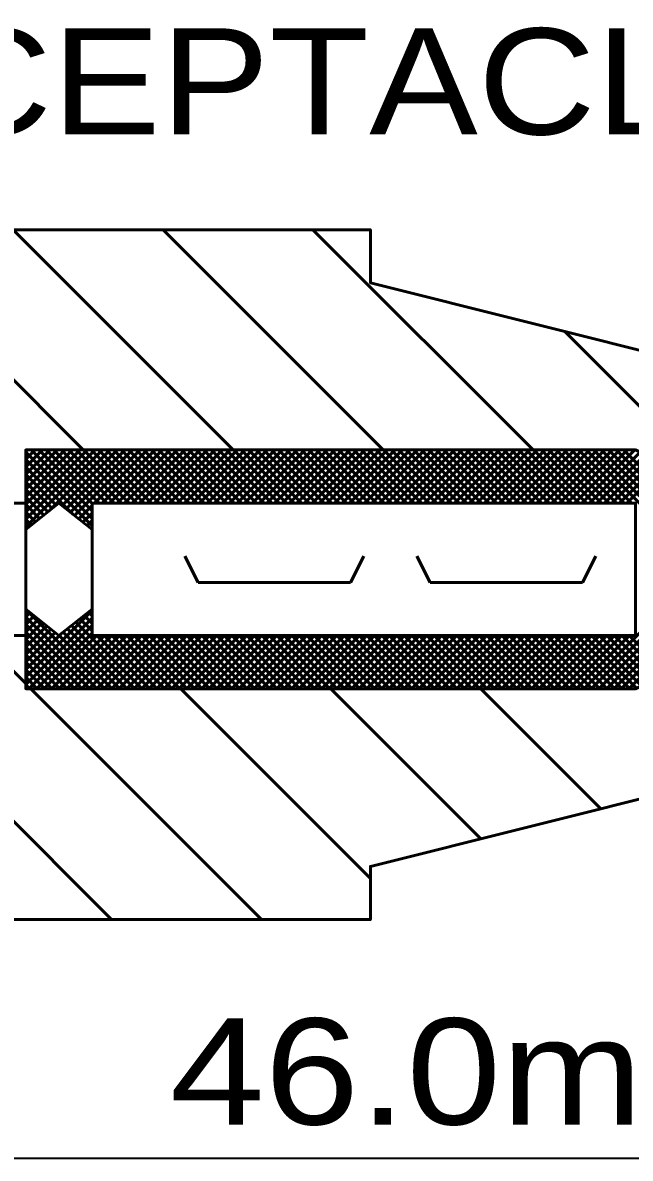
# Model space of a CAD drawing. Extents: x -32 to 824, y -6 to 538.
# Drawn here: x 437.81 to 451.56, y 161.46 to 187.14 of the extents above; entities that cross this region are included whole.
import ezdxf

# ---------------------------------------------------------------- set-up
doc = ezdxf.new("R2010")
doc.units = 0
doc.header["$LTSCALE"] = 1.1
doc.layers.add('1', color=7, linetype='Continuous', lineweight=53)

msp = doc.modelspace()

# ---------------------------------------------------------------- linework, layer by layer
at = {"layer": '1'}
for p, q in [((439.177, 177.481), (434.197, 182.462)), ((442.572, 177.481), (437.591, 182.462)), ((445.966, 177.481), (440.985, 182.462)), ((449.36, 177.481), (444.379, 182.462)), ((453.354, 176.881), (450.071, 180.164)), ((437.879, 177.44), (437.92, 177.481)), ((437.879, 177.27), (438.09, 177.481)), ((437.879, 177.1), (438.259, 177.481)), ((437.879, 176.931), (438.429, 177.481)), ((437.879, 176.761), (438.599, 177.481)), ((437.879, 176.591), (438.768, 177.481)), ((437.879, 176.422), (438.938, 177.481)), ((437.879, 176.252), (439.108, 177.481)), ((437.879, 176.082), (439.278, 177.481)), ((437.879, 175.912), (439.447, 177.481)), ((437.879, 175.743), (439.617, 177.481)), ((439.379, 176.103), (438.001, 177.481)), ((439.379, 176.273), (438.171, 177.481)), ((439.54, 176.281), (438.34, 177.481)), ((438.418, 176.112), (439.787, 177.481)), ((439.71, 176.281), (438.51, 177.481)), ((439.88, 176.281), (438.68, 177.481)), ((438.7, 176.224), (439.956, 177.481)), ((438.794, 176.149), (440.126, 177.481)), ((440.049, 176.281), (438.849, 177.481)), ((438.888, 176.073), (440.296, 177.481)), ((438.983, 175.998), (440.466, 177.481)), ((440.219, 176.281), (439.019, 177.481)), ((440.389, 176.281), (439.189, 177.481)), ((440.559, 176.281), (439.359, 177.481)), ((439.435, 176.281), (440.635, 177.481)), ((440.728, 176.281), (439.528, 177.481)), ((439.605, 176.281), (440.805, 177.481)), ((440.898, 176.281), (439.698, 177.481)), ((439.775, 176.281), (440.975, 177.481)), ((441.068, 176.281), (439.868, 177.481)), ((439.944, 176.281), (441.144, 177.481)), ((441.237, 176.281), (440.037, 177.481)), ((440.114, 176.281), (441.314, 177.481)), ((441.407, 176.281), (440.207, 177.481)), ((440.284, 176.281), (441.484, 177.481)), ((441.577, 176.281), (440.377, 177.481)), ((440.453, 176.281), (441.653, 177.481)), ((441.747, 176.281), (440.547, 177.481)), ((440.623, 176.281), (441.823, 177.481)), ((441.916, 176.281), (440.716, 177.481)), ((440.793, 176.281), (441.993, 177.481)), ((442.086, 176.281), (440.886, 177.481)), ((440.963, 176.281), (442.163, 177.481)), ((442.256, 176.281), (441.056, 177.481)), ((441.132, 176.281), (442.332, 177.481)), ((442.425, 176.281), (441.225, 177.481)), ((441.302, 176.281), (442.502, 177.481)), ((442.595, 176.281), (441.395, 177.481)), ((441.472, 176.281), (442.672, 177.481)), ((442.765, 176.281), (441.565, 177.481)), ((441.641, 176.281), (442.841, 177.481)), ((442.934, 176.281), (441.734, 177.481)), ((441.811, 176.281), (443.011, 177.481)), ((443.104, 176.281), (441.904, 177.481)), ((441.981, 176.281), (443.181, 177.481)), ((443.274, 176.281), (442.074, 177.481)), ((442.151, 176.281), (443.351, 177.481)), ((443.444, 176.281), (442.244, 177.481)), ((442.32, 176.281), (443.52, 177.481)), ((443.613, 176.281), (442.413, 177.481)), ((442.49, 176.281), (443.69, 177.481)), ((443.783, 176.281), (442.583, 177.481)), ((442.66, 176.281), (443.86, 177.481)), ((443.953, 176.281), (442.753, 177.481)), ((442.829, 176.281), (444.029, 177.481)), ((444.122, 176.281), (442.922, 177.481)), ((442.999, 176.281), (444.199, 177.481)), ((444.292, 176.281), (443.092, 177.481)), ((443.169, 176.281), (444.369, 177.481)), ((444.462, 176.281), (443.262, 177.481)), ((443.338, 176.281), (444.538, 177.481)), ((444.632, 176.281), (443.432, 177.481)), ((443.508, 176.281), (444.708, 177.481)), ((444.801, 176.281), (443.601, 177.481)), ((443.678, 176.281), (444.878, 177.481)), ((444.971, 176.281), (443.771, 177.481)), ((443.848, 176.281), (445.048, 177.481)), ((445.141, 176.281), (443.941, 177.481)), ((444.017, 176.281), (445.217, 177.481)), ((445.31, 176.281), (444.11, 177.481)), ((444.187, 176.281), (445.387, 177.481)), ((445.48, 176.281), (444.28, 177.481)), ((444.357, 176.281), (445.557, 177.481)), ((445.65, 176.281), (444.45, 177.481)), ((444.526, 176.281), (445.726, 177.481)), ((445.819, 176.281), (444.619, 177.481)), ((444.696, 176.281), (445.896, 177.481)), ((445.989, 176.281), (444.789, 177.481)), ((444.866, 176.281), (446.066, 177.481)), ((446.159, 176.281), (444.959, 177.481)), ((445.036, 176.281), (446.236, 177.481)), ((446.329, 176.281), (445.129, 177.481)), ((445.205, 176.281), (446.405, 177.481)), ((446.498, 176.281), (445.298, 177.481)), ((445.375, 176.281), (446.575, 177.481)), ((446.668, 176.281), (445.468, 177.481)), ((445.545, 176.281), (446.745, 177.481)), ((446.838, 176.281), (445.638, 177.481)), ((445.714, 176.281), (446.914, 177.481)), ((447.007, 176.281), (445.807, 177.481)), ((445.884, 176.281), (447.084, 177.481)), ((447.177, 176.281), (445.977, 177.481)), ((446.054, 176.281), (447.254, 177.481)), ((447.347, 176.281), (446.147, 177.481)), ((446.223, 176.281), (447.423, 177.481)), ((447.517, 176.281), (446.317, 177.481)), ((446.393, 176.281), (447.593, 177.481)), ((447.686, 176.281), (446.486, 177.481)), ((446.563, 176.281), (447.763, 177.481)), ((447.856, 176.281), (446.656, 177.481)), ((446.733, 176.281), (447.933, 177.481)), ((448.026, 176.281), (446.826, 177.481)), ((446.902, 176.281), (448.102, 177.481)), ((448.195, 176.281), (446.995, 177.481)), ((447.072, 176.281), (448.272, 177.481)), ((448.365, 176.281), (447.165, 177.481)), ((447.242, 176.281), (448.442, 177.481)), ((448.535, 176.281), (447.335, 177.481)), ((447.411, 176.281), (448.611, 177.481)), ((448.704, 176.281), (447.504, 177.481)), ((447.581, 176.281), (448.781, 177.481)), ((448.874, 176.281), (447.674, 177.481)), ((447.751, 176.281), (448.951, 177.481)), ((449.044, 176.281), (447.844, 177.481)), ((447.921, 176.281), (449.121, 177.481)), ((449.214, 176.281), (448.014, 177.481)), ((448.09, 176.281), (449.29, 177.481)), ((449.383, 176.281), (448.183, 177.481)), ((448.26, 176.281), (449.46, 177.481)), ((449.553, 176.281), (448.353, 177.481)), ((448.43, 176.281), (449.63, 177.481)), ((449.723, 176.281), (448.523, 177.481)), ((448.599, 176.281), (449.799, 177.481)), ((449.892, 176.281), (448.692, 177.481)), ((448.769, 176.281), (449.969, 177.481)), ((450.062, 176.281), (448.862, 177.481)), ((448.939, 176.281), (450.139, 177.481)), ((450.232, 176.281), (449.032, 177.481)), ((449.108, 176.281), (450.308, 177.481)), ((450.401, 176.281), (449.202, 177.481)), ((449.278, 176.281), (450.478, 177.481)), ((450.571, 176.281), (449.371, 177.481)), ((449.448, 176.281), (450.648, 177.481)), ((450.741, 176.281), (449.541, 177.481)), ((449.618, 176.281), (450.817, 177.481)), ((450.911, 176.281), (449.711, 177.481)), ((449.787, 176.281), (450.987, 177.481)), ((451.08, 176.281), (449.88, 177.481)), ((449.957, 176.281), (451.157, 177.481)), ((451.25, 176.281), (450.05, 177.481)), ((450.127, 176.281), (451.327, 177.481)), ((451.42, 176.281), (450.22, 177.481)), ((450.296, 176.281), (451.496, 177.481)), ((451.589, 176.281), (450.389, 177.481)), ((450.466, 176.281), (451.666, 177.481)), ((452.879, 175.161), (450.559, 177.481)), ((452.979, 175.231), (450.729, 177.481)), ((453.149, 175.231), (450.899, 177.481)), ((453.318, 175.231), (451.068, 177.481)), ((453.488, 175.231), (451.238, 177.481)), ((453.658, 175.231), (451.408, 177.481)), ((439.379, 175.933), (437.879, 177.433)), ((439.379, 175.763), (437.879, 177.263)), ((450.636, 176.281), (451.784, 177.429)), ((450.805, 176.281), (451.897, 177.372)), ((450.975, 176.281), (452.01, 177.315)), ((451.145, 176.281), (452.123, 177.259)), ((451.315, 176.281), (452.236, 177.202)), ((438.943, 176.029), (437.879, 177.094)), ((451.484, 176.281), (452.349, 177.146)), ((438.57, 176.233), (437.879, 176.924)), ((438.475, 176.158), (437.879, 176.754)), ((438.381, 176.083), (437.879, 176.585)), ((438.287, 176.007), (437.879, 176.415)), ((437.879, 176.281), (437.879, 173.281)), ((438.192, 175.932), (437.879, 176.245)), ((439.077, 175.923), (439.379, 176.225)), ((438.098, 175.856), (437.879, 176.076)), ((439.171, 175.847), (439.379, 176.055)), ((438.004, 175.781), (437.879, 175.906)), ((437.91, 175.705), (437.879, 175.736)), ((439.265, 175.772), (439.379, 175.885)), ((439.36, 175.696), (439.379, 175.715)), ((439.379, 175.681), (439.379, 173.881)), ((441.779, 174.481), (441.479, 175.081)), ((445.229, 174.481), (445.529, 175.081)), ((447.029, 174.481), (446.729, 175.081)), ((450.479, 174.481), (450.779, 175.081)), ((441.779, 174.481), (445.229, 174.481)), ((447.029, 174.481), (450.479, 174.481)), ((450.509, 172.081), (452.879, 174.451)), ((450.678, 172.081), (452.928, 174.331)), ((450.848, 172.081), (453.098, 174.331)), ((451.018, 172.081), (453.268, 174.331)), ((451.188, 172.081), (453.438, 174.331)), ((451.357, 172.081), (453.607, 174.331)), ((451.527, 172.081), (453.777, 174.331)), ((437.879, 173.876), (437.882, 173.879)), ((439.667, 172.081), (437.879, 173.869)), ((437.879, 172.349), (439.379, 173.849)), ((437.879, 173.706), (437.976, 173.803)), ((437.879, 173.537), (438.07, 173.728)), ((439.498, 172.081), (437.879, 173.7)), ((437.879, 172.179), (439.379, 173.679)), ((437.879, 173.367), (438.164, 173.652)), ((439.379, 173.388), (439.105, 173.662)), ((439.379, 173.557), (439.199, 173.737)), ((439.379, 173.727), (439.293, 173.812)), ((437.879, 173.197), (438.259, 173.577)), ((439.328, 172.081), (437.879, 173.53)), ((437.879, 173.028), (438.353, 173.502)), ((437.879, 172.858), (438.447, 173.426)), ((439.158, 172.081), (437.879, 173.36)), ((437.879, 172.688), (438.542, 173.351)), ((437.951, 172.081), (439.379, 173.509)), ((440.007, 172.081), (438.728, 173.36)), ((440.177, 172.081), (438.822, 173.435)), ((440.346, 172.081), (438.916, 173.511)), ((440.516, 172.081), (439.011, 173.586)), ((437.879, 172.199), (436.797, 173.281)), ((437.879, 172.518), (438.691, 173.331)), ((438.989, 172.081), (437.879, 173.191)), ((438.12, 172.081), (439.379, 173.34)), ((438.29, 172.081), (439.49, 173.281)), ((438.46, 172.081), (439.66, 173.281)), ((438.629, 172.081), (439.829, 173.281)), ((439.837, 172.081), (438.634, 173.284)), ((438.799, 172.081), (439.999, 173.281)), ((438.969, 172.081), (440.169, 173.281)), ((439.138, 172.081), (440.338, 173.281)), ((439.308, 172.081), (440.508, 173.281)), ((439.478, 172.081), (440.678, 173.281)), ((440.686, 172.081), (439.486, 173.281)), ((439.648, 172.081), (440.848, 173.281)), ((440.855, 172.081), (439.655, 173.281)), ((439.817, 172.081), (441.017, 173.281)), ((441.025, 172.081), (439.825, 173.281)), ((439.987, 172.081), (441.187, 173.281)), ((441.195, 172.081), (439.995, 173.281)), ((440.157, 172.081), (441.357, 173.281)), ((441.364, 172.081), (440.164, 173.281)), ((440.326, 172.081), (441.526, 173.281)), ((441.534, 172.081), (440.334, 173.281)), ((440.496, 172.081), (441.696, 173.281)), ((441.704, 172.081), (440.504, 173.281)), ((440.666, 172.081), (441.866, 173.281)), ((441.874, 172.081), (440.674, 173.281)), ((440.836, 172.081), (442.036, 173.281)), ((442.043, 172.081), (440.843, 173.281)), ((441.005, 172.081), (442.205, 173.281)), ((442.213, 172.081), (441.013, 173.281)), ((441.175, 172.081), (442.375, 173.281)), ((442.383, 172.081), (441.183, 173.281)), ((441.345, 172.081), (442.545, 173.281)), ((442.552, 172.081), (441.352, 173.281)), ((441.514, 172.081), (442.714, 173.281)), ((442.722, 172.081), (441.522, 173.281)), ((441.684, 172.081), (442.884, 173.281)), ((442.892, 172.081), (441.692, 173.281)), ((441.854, 172.081), (443.054, 173.281)), ((443.062, 172.081), (441.862, 173.281)), ((442.023, 172.081), (443.223, 173.281)), ((443.231, 172.081), (442.031, 173.281)), ((442.193, 172.081), (443.393, 173.281)), ((443.401, 172.081), (442.201, 173.281)), ((442.363, 172.081), (443.563, 173.281)), ((443.571, 172.081), (442.371, 173.281)), ((442.533, 172.081), (443.733, 173.281)), ((443.74, 172.081), (442.54, 173.281)), ((442.702, 172.081), (443.902, 173.281)), ((443.91, 172.081), (442.71, 173.281)), ((442.872, 172.081), (444.072, 173.281)), ((444.08, 172.081), (442.88, 173.281)), ((443.042, 172.081), (444.242, 173.281)), ((444.249, 172.081), (443.049, 173.281)), ((443.211, 172.081), (444.411, 173.281)), ((444.419, 172.081), (443.219, 173.281)), ((443.381, 172.081), (444.581, 173.281)), ((444.589, 172.081), (443.389, 173.281)), ((443.551, 172.081), (444.751, 173.281)), ((444.759, 172.081), (443.559, 173.281)), ((443.721, 172.081), (444.921, 173.281)), ((444.928, 172.081), (443.728, 173.281)), ((443.89, 172.081), (445.09, 173.281)), ((445.098, 172.081), (443.898, 173.281)), ((444.06, 172.081), (445.26, 173.281)), ((445.268, 172.081), (444.068, 173.281)), ((444.23, 172.081), (445.43, 173.281)), ((445.437, 172.081), (444.237, 173.281)), ((444.399, 172.081), (445.599, 173.281)), ((445.607, 172.081), (444.407, 173.281)), ((444.569, 172.081), (445.769, 173.281)), ((445.777, 172.081), (444.577, 173.281)), ((444.739, 172.081), (445.939, 173.281)), ((445.947, 172.081), (444.747, 173.281)), ((444.908, 172.081), (446.108, 173.281)), ((446.116, 172.081), (444.916, 173.281)), ((445.078, 172.081), (446.278, 173.281)), ((446.286, 172.081), (445.086, 173.281)), ((445.248, 172.081), (446.448, 173.281)), ((446.456, 172.081), (445.256, 173.281)), ((445.418, 172.081), (446.618, 173.281)), ((446.625, 172.081), (445.425, 173.281)), ((445.587, 172.081), (446.787, 173.281)), ((446.795, 172.081), (445.595, 173.281)), ((445.757, 172.081), (446.957, 173.281)), ((446.965, 172.081), (445.765, 173.281)), ((445.927, 172.081), (447.127, 173.281)), ((447.134, 172.081), (445.934, 173.281)), ((446.096, 172.081), (447.296, 173.281)), ((447.304, 172.081), (446.104, 173.281)), ((446.266, 172.081), (447.466, 173.281)), ((447.474, 172.081), (446.274, 173.281)), ((446.436, 172.081), (447.636, 173.281)), ((447.644, 172.081), (446.444, 173.281)), ((446.606, 172.081), (447.805, 173.281)), ((447.813, 172.081), (446.613, 173.281)), ((446.775, 172.081), (447.975, 173.281)), ((447.983, 172.081), (446.783, 173.281)), ((446.945, 172.081), (448.145, 173.281)), ((448.153, 172.081), (446.953, 173.281)), ((447.115, 172.081), (448.315, 173.281)), ((448.322, 172.081), (447.122, 173.281)), ((447.284, 172.081), (448.484, 173.281)), ((448.492, 172.081), (447.292, 173.281)), ((447.454, 172.081), (448.654, 173.281)), ((448.662, 172.081), (447.462, 173.281)), ((447.624, 172.081), (448.824, 173.281)), ((448.832, 172.081), (447.632, 173.281)), ((447.793, 172.081), (448.993, 173.281)), ((449.001, 172.081), (447.801, 173.281)), ((447.963, 172.081), (449.163, 173.281)), ((449.171, 172.081), (447.971, 173.281)), ((448.133, 172.081), (449.333, 173.281)), ((449.341, 172.081), (448.141, 173.281)), ((448.303, 172.081), (449.502, 173.281)), ((449.51, 172.081), (448.31, 173.281)), ((448.472, 172.081), (449.672, 173.281)), ((449.68, 172.081), (448.48, 173.281)), ((448.642, 172.081), (449.842, 173.281)), ((449.85, 172.081), (448.65, 173.281)), ((448.812, 172.081), (450.012, 173.281)), ((450.019, 172.081), (448.819, 173.281)), ((448.981, 172.081), (450.181, 173.281)), ((450.189, 172.081), (448.989, 173.281)), ((449.151, 172.081), (450.351, 173.281)), ((450.359, 172.081), (449.159, 173.281)), ((449.321, 172.081), (450.521, 173.281)), ((450.529, 172.081), (449.329, 173.281)), ((449.49, 172.081), (450.691, 173.281)), ((450.698, 172.081), (449.498, 173.281)), ((449.66, 172.081), (450.86, 173.281)), ((450.868, 172.081), (449.668, 173.281)), ((449.83, 172.081), (451.03, 173.281)), ((451.038, 172.081), (449.838, 173.281)), ((450, 172.081), (451.2, 173.281)), ((451.207, 172.081), (450.007, 173.281)), ((450.169, 172.081), (451.369, 173.281)), ((451.377, 172.081), (450.177, 173.281)), ((450.339, 172.081), (451.539, 173.281)), ((451.547, 172.081), (450.347, 173.281)), ((451.704, 172.093), (450.517, 173.281)), ((451.817, 172.15), (450.686, 173.281)), ((451.93, 172.207), (450.856, 173.281)), ((452.043, 172.263), (451.026, 173.281)), ((452.156, 172.32), (451.195, 173.281)), ((452.27, 172.376), (451.365, 173.281)), ((452.383, 172.433), (451.535, 173.281)), ((438.819, 172.081), (437.879, 173.021)), ((438.649, 172.081), (437.879, 172.851)), ((438.48, 172.081), (437.879, 172.681)), ((439.822, 166.862), (434.279, 172.405)), ((438.31, 172.081), (437.879, 172.512)), ((438.14, 172.081), (437.879, 172.342)), ((437.97, 172.081), (437.879, 172.172)), ((443.216, 166.862), (437.997, 172.081)), ((445.679, 167.793), (441.391, 172.081)), ((448.18, 168.687), (444.786, 172.081)), ((450.895, 169.366), (448.18, 172.081))]:
    msp.add_line(p, q, dxfattribs=at)
at = {"layer": '1', "lineweight": 35}
msp.add_line((434.279, 161.462), (463.679, 161.462), dxfattribs=at)
at = {"layer": '1'}
for points in [[(422.279, 182.462), (445.679, 182.462), (445.679, 181.262), (452.879, 179.462), (463.679, 179.462), (463.679, 176.881), (452.879, 176.881), (451.679, 177.481), (437.879, 177.481), (437.879, 176.281), (434.279, 176.281), (434.279, 180.662), (423.479, 180.662)], [(463.679, 172.681), (463.679, 169.862), (452.879, 169.862), (445.679, 168.062), (445.679, 166.862), (422.279, 166.862), (423.479, 168.662), (434.279, 168.662), (434.279, 173.281), (437.879, 173.281), (437.879, 172.081), (451.679, 172.081), (452.879, 172.681)]]:
    msp.add_lwpolyline(points, close=True, dxfattribs=at)
msp.add_lwpolyline([(437.879, 173.881), (438.629, 173.281), (439.379, 173.881), (439.379, 173.281), (451.679, 173.281), (451.679, 176.281), (439.379, 176.281), (439.379, 175.681), (438.629, 176.281), (437.879, 175.681)], dxfattribs=at)

# ---------------------------------------------------------------- texts
for s, width, p in [('RECEPTACLE (WITH PIN CONTACT)', 1.15, (430.679, 184.615)), ('46.0mm', 1.2, (441.141, 162.226))]:
    msp.add_text(s, height=2.4, dxfattribs=dict(at, width=width)).set_placement(p)

doc.saveas('drawing.dxf')
